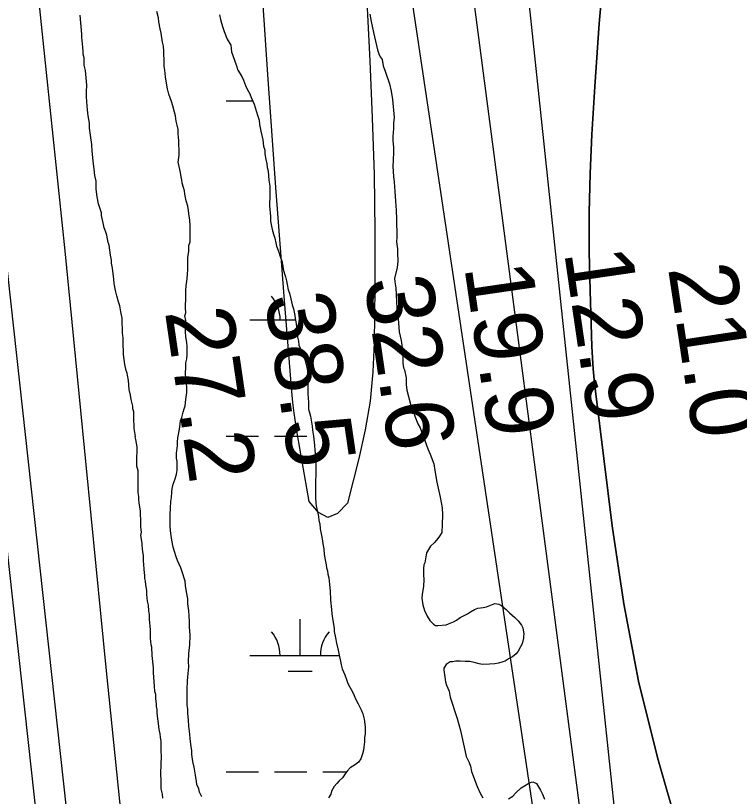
# Model space of a CAD drawing. Extents: x 3250478 to 3288318, y 788638 to 816472.
# Drawn here: x 3273956 to 3274673, y 800403 to 801177 of the extents above; entities that cross this region are included whole.
import ezdxf

# ---------------------------------------------------------------- set-up
doc = ezdxf.new("R2010")
doc.units = 0
for name, color, linetype in [('V-LEVE-TOET', 7, 'Continuous'), ('V-RIVR-RANG', 7, 'Continuous'), ('V-SITE-VEGE', 7, 'Continuous'), ('V-SURV-LINE', 7, 'Continuous'), ('V-TOPO-DPTH', 7, 'Continuous'), ('V-TOPO-MAJR', 7, 'Continuous'), ('V-TOPO-MINR', 7, 'Continuous'), ('V-WETL-SWMP', 7, 'Continuous')]:
    doc.layers.add(name, color=color, linetype=linetype)

msp = doc.modelspace()

# ---------------------------------------------------------------- linework, layer by layer
at = {"layer": 'V-LEVE-TOET'}
msp.add_lwpolyline([(3274066.66, 800323.54), (3274045.78, 800530.48), (3274025.98, 800731.45), (3274004.89, 800943.51), (3273984.23, 801142.35), (3273963.14, 801346.52), (3273950.66, 801470.34), (3273933.7, 801597.14), (3273919.94, 801725.87), (3273900.35, 801918.1), (3273882.08, 802084.55)], dxfattribs=at)
at = {"layer": 'V-SITE-VEGE'}
for points in [[(3274031.91, 801042.42), (3274031.47, 801049), (3274029.26, 801065.25), (3274029.25, 801070.08), (3274027.93, 801077.54), (3274027.04, 801083.25), (3274026.6, 801091.16), (3274026.15, 801096.43), (3274026.15, 801101.26), (3274026.58, 801107.84), (3274025.25, 801122.33), (3274023.93, 801127.6), (3274023.92, 801135.07), (3274023.04, 801138.58), (3274023.04, 801141.21), (3274022.59, 801145.6), (3274022.15, 801148.68), (3274021.71, 801155.27), (3274021.7, 801158.34), (3274019.93, 801177.22)], [(3274306.87, 801178.06), (3274308.43, 801170.89), (3274310.62, 801159.99), (3274314.64, 801142.8), (3274315.85, 801138.79), (3274317.34, 801135.94), (3274319.11, 801133.09), (3274320.36, 801127.06), (3274322.48, 801120.77), (3274326.41, 801109.03), (3274327.97, 801101.86), (3274329.54, 801093.55), (3274330.98, 801075.73), (3274330.5, 801070.25), (3274330.59, 801064.5), (3274330.07, 801061.33), (3274329.85, 801056.72), (3274329.91, 801052.98), (3274330.6, 801046.08), (3274330.39, 801041.48), (3274330.24, 801033.42), (3274329.76, 801027.08), (3274330.5, 801017.31), (3274331.17, 801011.57), (3274331.89, 801002.37), (3274332.33, 800992.88), (3274333.06, 800983.68), (3274333.48, 800975.35), (3274333.78, 800957.22), (3274333.57, 800952.62), (3274334.26, 800945.43), (3274334.33, 800941.12), (3274334.74, 800933.64), (3274333.99, 800926.72), (3274331.28, 800916.32), (3274331.63, 800912.88), (3274332.88, 800906.85), (3274332.99, 800899.95), (3274333.78, 800886.73), (3274335.11, 800876.1), (3274336.18, 800863.17), (3274338.05, 800854.57), (3274339.68, 800842.8), (3274339.85, 800832.15), (3274340.5, 800827.56), (3274341.4, 800825.56), (3274342.96, 800817.82), (3274343.07, 800811.2), (3274343.74, 800805.46), (3274347.42, 800791.7), (3274349.52, 800786.27), (3274351.64, 800779.69), (3274354.65, 800771.97), (3274356.72, 800767.97), (3274361.53, 800755.68), (3274364.54, 800747.38), (3274366.93, 800741.95), (3274370.25, 800732.51), (3274371.51, 800725.92), (3274373.43, 800714.15)], [(3274095.68, 800494), (3274095.24, 800497.07), (3274094.8, 800499.27), (3274094.79, 800503.66), (3274093.91, 800506.73), (3274093.47, 800512), (3274093.02, 800520.78), (3274092.58, 800525.17), (3274092.57, 800530.01), (3274091.24, 800542.3), (3274090.79, 800550.64), (3274090.35, 800552.84), (3274089.47, 800559.43), (3274089.46, 800567.77), (3274088.57, 800578.31), (3274088.57, 800582.7), (3274088.12, 800586.65), (3274087.68, 800592.36), (3274086.8, 800596.31), (3274085.91, 800602.9), (3274085.91, 800606.85), (3274085.03, 800612.56), (3274084.58, 800616.07), (3274084.14, 800618.7), (3274084.14, 800622.22), (3274083.7, 800623.97), (3274082.81, 800636.71), (3274082.8, 800641.54), (3274081.92, 800645.05), (3274081.48, 800651.64), (3274081.47, 800653.83), (3274080.15, 800661.29), (3274080.58, 800664.81), (3274080.14, 800669.64), (3274080.13, 800677.54), (3274079.69, 800681.5), (3274079.69, 800685.45), (3274079.25, 800687.64), (3274078.36, 800693.35), (3274077.92, 800697.3), (3274077.91, 800699.94), (3274077.47, 800703.89), (3274077.46, 800718.38), (3274077.45, 800725.41), (3274076.13, 800730.24), (3274076.12, 800738.58), (3274076.55, 800744.73), (3274076.55, 800749.12), (3274075.23, 800756.58), (3274074.34, 800759.22), (3274074.78, 800760.1), (3274074.34, 800761.41), (3274073.46, 800767.56), (3274073.46, 800770.63), (3274073.01, 800775.46), (3274073, 800783.81), (3274072.12, 800786.88), (3274072.12, 800789.52), (3274070.36, 800796.1), (3274069.91, 800800.49), (3274068.59, 800806.2), (3274067.71, 800814.98), (3274066.82, 800820.25), (3274066.38, 800822.44), (3274065.5, 800825.08), (3274064.17, 800830.79), (3274062.85, 800840.89), (3274062.85, 800844.4), (3274062.4, 800850.11), (3274062.39, 800857.13), (3274061.95, 800862.4), (3274061.95, 800865.91), (3274061.5, 800872.5), (3274061.5, 800876.89), (3274060.17, 800883.04), (3274059.29, 800889.19), (3274057.97, 800893.14), (3274056.21, 800898.84), (3274054.88, 800904.11), (3274053.56, 800911.14), (3274053.12, 800915.53), (3274051.79, 800926.5), (3274050.9, 800931.33), (3274050.9, 800934.41), (3274050.02, 800939.24), (3274048.69, 800949.34), (3274047.81, 800951.97), (3274046.49, 800959), (3274045.17, 800962.95), (3274043.84, 800966.46), (3274042.96, 800969.53), (3274041.2, 800978.75), (3274041.19, 800981.39), (3274038.11, 800990.17), (3274036.79, 800997.19), (3274035.9, 801004.66), (3274035.9, 801012.56), (3274034.57, 801018.27), (3274033.69, 801024.42), (3274032.8, 801032.76), (3274031.91, 801042.42)], [(3274373.43, 800714.15), (3274376.84, 800699.24), (3274378.74, 800688.62), (3274378.85, 800681.72), (3274378.72, 800672.22), (3274378.27, 800664.16), (3274376.59, 800661.83), (3274375.47, 800659.8), (3274373.21, 800656.88), (3274370.67, 800653.97), (3274366.98, 800650.74), (3274363.06, 800644.06), (3274361.5, 800634.25), (3274360.38, 800632.21), (3274360.15, 800628.76), (3274360.25, 800622.43), (3274360.62, 800617.54), (3274360.15, 800611.2), (3274358.84, 800602.84), (3274358.61, 800599.38), (3274359.59, 800592.49), (3274361.12, 800587.05), (3274363.8, 800581.34), (3274366.46, 800577.07), (3274369.97, 800573.38), (3274372.01, 800571.98), (3274374.31, 800572.02), (3274382.64, 800572.73), (3274384.93, 800573.63), (3274389.79, 800575.72), (3274392.93, 800577.5), (3274396.63, 800580.15), (3274403.76, 800583.72), (3274406.89, 800585.78), (3274410.6, 800587.86), (3274414.03, 800589.35), (3274419.2, 800590.01), (3274422.64, 800590.64), (3274430.93, 800593.95), (3274434.97, 800593.15), (3274437.87, 800591.76), (3274441.96, 800588.08), (3274445.47, 800584.69), (3274450.72, 800580.17), (3274453.94, 800576.77), (3274457.46, 800572.51), (3274458.66, 800569.94), (3274459.62, 800563.62), (3274459.37, 800561.61), (3274459.4, 800559.59), (3274458.05, 800554.1), (3274456.38, 800550.91), (3274453.86, 800546.55), (3274451.89, 800543.93), (3274448.48, 800541), (3274445.06, 800539.5), (3274441.07, 800536.85), (3274438.78, 800535.95), (3274434.48, 800534.73), (3274430.75, 800534.09), (3274425.58, 800533.72), (3274418.68, 800533.61), (3274415.5, 800534.13), (3274410.3, 800535.48), (3274405.97, 800536.56), (3274401.94, 800536.5), (3274396.47, 800536.7), (3274392.15, 800536.62), (3274389, 800536), (3274386.7, 800535.96), (3274382.71, 800533.31), (3274380.18, 800529.81), (3274380.21, 800527.8), (3274381.47, 800521.2), (3274382.13, 800516.32), (3274383.05, 800512.88), (3274385.45, 800506.88), (3274386.37, 800503.15), (3274386.69, 800501.14), (3274393.65, 800479.96), (3274396.73, 800467.93), (3274401.07, 800448.43), (3274402.61, 800442.41), (3274405.3, 800436.42), (3274406.8, 800432.7), (3274407.75, 800427.54), (3274413.46, 800412.38), (3274416.45, 800405.81), (3274418.82, 800401.24)], [(3274101.92, 800400.91), (3274101.47, 800404.86), (3274100.15, 800410.13), (3274100.14, 800419.79), (3274099.7, 800423.3), (3274099.7, 800428.14), (3274100.13, 800431.65), (3274100.13, 800436.04), (3274100.56, 800440.87), (3274100.56, 800443.5), (3274100.12, 800446.14), (3274100.11, 800457.12), (3274099.66, 800461.51), (3274099.22, 800464.58), (3274098.34, 800468.97), (3274097.45, 800475.12), (3274097.01, 800479.51), (3274096.13, 800485.66), (3274096.12, 800488.73), (3274095.68, 800491.8), (3274095.68, 800494)], [(3274444.45, 800400.22), (3274448.72, 800402.88), (3274451.83, 800406.39), (3274456.93, 800411.07), (3274461.77, 800414.32)], [(3274461.77, 800414.32), (3274464.91, 800416.09), (3274468.63, 800417.02), (3274472.11, 800415.35), (3274475.96, 800408.79), (3274478.04, 800404.8), (3274480.13, 800399.94)]]:
    msp.add_lwpolyline(points, dxfattribs=at)
at = {"layer": 'V-SURV-LINE'}
for points in [[(3273701.01, 803168.37), (3274125.01, 799306.66)], [(3274095.19, 799303.37), (3273671.19, 803165.08)]]:
    msp.add_lwpolyline(points, dxfattribs=at)
at = {"layer": 'V-TOPO-DPTH'}
msp.add_lwpolyline([(3274613.45, 800366.21), (3274591.93, 800441.34), (3274573.22, 800517.08), (3274558.72, 800593.75), (3274547.03, 800671.02), (3274530.58, 800804.52), (3274529.37, 800815.52), (3274528.36, 800826.52), (3274527.65, 800837.55), (3274527.13, 800848.6), (3274525.26, 800903.98), (3274524.48, 800942.72), (3274524.42, 800981.45), (3274525.42, 801020.17), (3274527.14, 801058.88), (3274529.91, 801106.47), (3274534.36, 801168.89), (3274539.91, 801231.2)], dxfattribs=at)
at = {"layer": 'V-TOPO-MAJR'}
msp.add_lwpolyline([(3274277.28, 802057.44), (3274318.42, 801562.15), (3274319.39, 801550), (3274320.32, 801537.85), (3274321.17, 801525.7), (3274321.97, 801513.54), (3274323.08, 801495.97), (3274323.29, 801492.6), (3274323.51, 801489.23), (3274323.74, 801485.86), (3274323.98, 801482.49), (3274329.57, 801403.44), (3274332.68, 801360.55), (3274335.9, 801317.68), (3274339.28, 801274.81), (3274342.78, 801231.96), (3274650.91, 799170.66)], dxfattribs=at)
at = {"layer": 'V-TOPO-MINR'}
for points in [[(3274462.61, 801972.95), (3274454.27, 801909.34), (3274449.56, 801845.36), (3274447.26, 801781.14), (3274445.63, 801556.98), (3274445.53, 801531.8), (3274445.55, 801506.62), (3274445.73, 801481.44), (3274446.02, 801456.26), (3274446.37, 801431.08), (3274446.67, 801405.9), (3274446.92, 801380.72), (3274447.12, 801355.54), (3274648.15, 799454.37)], [(3274343.07, 801960.51), (3274347.42, 801901.86), (3274351.46, 801843.2), (3274355.29, 801784.52), (3274370.65, 801539.9), (3274371.98, 801518.12), (3274373.26, 801496.34), (3274374.46, 801474.56), (3274375.61, 801452.77), (3274677.98, 799145.68)], [(3274292.16, 801425.81), (3274307.09, 801131.77), (3274309.44, 801075.54), (3274311.12, 801019.3), (3274311.78, 800963.04), (3274311.78, 800906.77), (3274311.28, 800852.55), (3274309.95, 800823.51), (3274307.21, 800794.66), (3274302.38, 800766.09), (3274296.13, 800737.7), (3274284.7, 800693.52), (3274274.86, 800683.25), (3274265.26, 800679.06), (3274256.01, 800683.99), (3274247, 800694.99), (3274235.32, 800761.02), (3274233.58, 800771.73), (3274232.05, 800782.48), (3274230.82, 800793.26), (3274229.8, 800804.07), (3274222.56, 800894.39), (3274218.18, 800950.39), (3274213.93, 801006.4), (3274209.9, 801062.42), (3274206, 801118.45), (3274185.67, 801418.6)], [(3274539.91, 801231.2), (3274534.36, 801168.89), (3274529.91, 801106.47), (3274527.14, 801058.88), (3274525.42, 801020.17), (3274524.42, 800981.45), (3274524.48, 800942.72), (3274525.26, 800903.98), (3274527.13, 800848.6), (3274527.65, 800837.55), (3274528.36, 800826.52), (3274529.37, 800815.52), (3274530.58, 800804.52), (3274547.03, 800671.02), (3274558.72, 800593.75), (3274573.22, 800517.08), (3274591.93, 800441.34), (3274613.45, 800366.21)]]:
    msp.add_lwpolyline(points, dxfattribs=at)
at = {"layer": 'V-WETL-SWMP'}
for p, q in [((3274164.74, 801092.37), (3274191.01, 801092.36)), ((3274188.09, 800875.12), (3274233.33, 800875.1)), ((3274226.08, 800859.67), (3274235.11, 800859.67)), ((3274164.64, 800759.69), (3274196.64, 800759.68)), ((3274212.64, 800759.68), (3274244.64, 800759.67)), ((3274237.99, 800542.43), (3274238, 800578.43)), ((3274187.99, 800542.44), (3274276.52, 800542.42)), ((3274225.98, 800527), (3274249.98, 800526.99)), ((3274164.55, 800427.02), (3274196.55, 800427.01)), ((3274212.55, 800427), (3274244.55, 800426.99)), ((3274260.55, 800426.99), (3274283.92, 800426.98))]:
    msp.add_line(p, q, dxfattribs=at)
for points in [[(3274124.16, 800886.96), (3274124.16, 800890.03), (3274124.59, 800894.86), (3274124.59, 800898.37), (3274124.58, 800904.08), (3274125.02, 800908.91), (3274125.89, 800915.94), (3274126.32, 800920.77), (3274126.76, 800924.72), (3274126.75, 800929.99), (3274126.74, 800937.02), (3274127.62, 800943.17), (3274127.61, 800948.88), (3274128.93, 800952.39), (3274128.92, 800955.9), (3274128.92, 800958.98), (3274128.91, 800965.57), (3274128.91, 800968.64), (3274128.46, 800974.35), (3274128.02, 800977.86), (3274127.14, 800983.57), (3274126.7, 800987.96), (3274124.93, 800993.23), (3274123.61, 800999.81), (3274123.17, 801002.89), (3274122.29, 801006.4), (3274120.96, 801010.79), (3274120.52, 801013.86), (3274120.08, 801016.94), (3274119.2, 801021.33), (3274117.87, 801027.03), (3274116.99, 801031.42), (3274117.86, 801038.45), (3274117.86, 801044.16), (3274117.85, 801048.55), (3274117.85, 801052.94), (3274117.41, 801056.02), (3274116.96, 801059.97), (3274116.96, 801063.92), (3274116.08, 801068.31), (3274115.2, 801072.26), (3274114.31, 801077.53), (3274113.43, 801081.04), (3274111.67, 801087.19), (3274110.35, 801091.58), (3274107.71, 801099.04), (3274106.38, 801104.31), (3274105.06, 801111.77), (3274104.61, 801116.17), (3274103.73, 801122.75), (3274103.29, 801126.7), (3274103.28, 801133.29), (3274102.84, 801138.12), (3274102.83, 801141.63), (3274102.39, 801146.46), (3274101.51, 801150.41), (3274100.18, 801159.2), (3274099.3, 801163.59), (3274097.97, 801170.61), (3274097.53, 801174.56), (3274095.77, 801180.71)], [(3274158.13, 801177.7), (3274159.01, 801172.87), (3274159.89, 801169.35), (3274161.21, 801164.96), (3274162.54, 801161.01), (3274165.62, 801153.55), (3274169.14, 801147.41), (3274170.02, 801140.82), (3274171.34, 801137.31), (3274173.1, 801131.6), (3274174.43, 801128.09), (3274176.19, 801122.82), (3274180.15, 801116.24), (3274181.91, 801112.73), (3274183.67, 801107.46), (3274185.43, 801103.95), (3274188.07, 801099.12), (3274189.39, 801095.61), (3274191.15, 801092.1), (3274192.47, 801089.02), (3274193.35, 801085.51), (3274194.23, 801082.44), (3274195.99, 801077.17), (3274197.31, 801073.22), (3274197.76, 801068.83), (3274199.08, 801062.24), (3274199.96, 801057.85), (3274200.85, 801053.46), (3274201.73, 801047.31), (3274203.05, 801043.36), (3274203.05, 801039.85), (3274203.94, 801034.14), (3274204.82, 801029.75), (3274205.26, 801026.24), (3274206.15, 801022.73), (3274206.59, 801017.9)], [(3274206.59, 801017.9), (3274207.03, 801013.51), (3274207.92, 801007.8), (3274207.92, 801003.41), (3274207.92, 800999.89), (3274207.93, 800995.94), (3274207.49, 800991.55), (3274207.5, 800988.04), (3274208.38, 800977.5), (3274208.39, 800973.11), (3274209.71, 800966.52), (3274210.59, 800963.45), (3274211.92, 800959.06), (3274212.8, 800955.98), (3274213.68, 800951.59), (3274214.56, 800948.08), (3274216.32, 800943.25), (3274218.52, 800937.11), (3274219.84, 800933.6), (3274220.73, 800928.33), (3274221.17, 800925.25), (3274222.49, 800920.86), (3274223.37, 800917.79), (3274224.25, 800913.84), (3274225.14, 800910.33), (3274226.02, 800905.06), (3274227.34, 800901.55), (3274228.66, 800895.84), (3274229.99, 800890.13), (3274231.31, 800886.18), (3274232.63, 800879.59), (3274233.07, 800876.52), (3274233.96, 800871.69), (3274234.4, 800867.74), (3274234.84, 800862.03), (3274235.29, 800858.08), (3274236.17, 800854.13), (3274236.61, 800850.18), (3274237.93, 800847.1), (3274240.57, 800840.96), (3274241.89, 800837.89), (3274242.77, 800834.81), (3274244.98, 800826.47), (3274245.42, 800821.64), (3274245.87, 800815.93), (3274245.43, 800812.86), (3274245.43, 800809.79), (3274245.44, 800806.71), (3274245.44, 800802.32), (3274245.89, 800797.05), (3274246.33, 800793.98), (3274246.33, 800790.46), (3274246.33, 800786.51), (3274248.1, 800779.49), (3274248.98, 800775.54), (3274249.86, 800769.83), (3274250.31, 800765.88), (3274251.19, 800759.73), (3274252.08, 800750.95), (3274252.52, 800745.68), (3274253.41, 800738.65), (3274253.41, 800733.82), (3274253.42, 800726.36), (3274253.42, 800721.09), (3274252.99, 800715.82), (3274253, 800710.55), (3274253, 800707.03), (3274253, 800701.77), (3274253.01, 800698.69), (3274253.45, 800693.86), (3274253.89, 800690.35), (3274254.77, 800686.4), (3274256.1, 800680.25), (3274256.54, 800676.3), (3274257.42, 800672.79), (3274257.87, 800667.96), (3274259.19, 800661.37), (3274260.07, 800656.1), (3274260.52, 800653.03), (3274261.4, 800648.2), (3274261.84, 800642.49), (3274262.73, 800637.22), (3274263.61, 800632.39), (3274264.05, 800629.32), (3274264.93, 800626.24), (3274265.38, 800623.17), (3274266.26, 800619.22), (3274267.14, 800612.63), (3274267.59, 800606.49), (3274268.04, 800597.27), (3274268.92, 800588.04), (3274269.37, 800583.65), (3274270.25, 800577.07), (3274271.58, 800569.6), (3274271.58, 800566.09), (3274272.9, 800559.94), (3274273.79, 800554.68), (3274275.55, 800547.65), (3274276.43, 800542.82), (3274277.75, 800536.67), (3274278.64, 800533.16)], [(3274140.44, 800402.17), (3274138.24, 800406.99), (3274137.35, 800410.07), (3274135.59, 800414.46), (3274135.15, 800417.53), (3274134.27, 800423.68), (3274132.94, 800431.58), (3274131.62, 800437.29), (3274130.73, 800444.31), (3274130.73, 800447.83), (3274129.85, 800452.22), (3274128.96, 800459.68), (3274128.52, 800464.51), (3274127.63, 800472.42), (3274127.19, 800478.12), (3274126.74, 800485.15), (3274126.74, 800489.1), (3274125.86, 800493.05), (3274125.85, 800496.57), (3274125.85, 800504.47), (3274125.84, 800508.86), (3274126.27, 800516.77), (3274126.71, 800521.16), (3274127.14, 800527.74), (3274127.58, 800531.26), (3274127.13, 800536.53), (3274127.56, 800543.99), (3274128, 800547.51), (3274128.43, 800552.78), (3274128.86, 800562.44), (3274128.42, 800570.78), (3274128.41, 800575.61), (3274127.97, 800582.2), (3274127.52, 800586.59), (3274126.64, 800593.61), (3274126.63, 800598.45), (3274125.31, 800605.47), (3274124.43, 800611.62), (3274123.98, 800616.01), (3274123.1, 800619.08), (3274121.78, 800623.47), (3274119.58, 800629.18), (3274116.5, 800636.64), (3274115.18, 800640.15), (3274113.41, 800645.42), (3274112.09, 800649.81), (3274110.77, 800656.83), (3274109.44, 800666.06), (3274109, 800670.89), (3274108.99, 800677.47), (3274108.99, 800682.3), (3274109.42, 800688.45), (3274109.85, 800695.04), (3274110.29, 800698.99), (3274110.72, 800704.26), (3274111.16, 800707.78), (3274112.03, 800712.17), (3274114.22, 800717.44), (3274115.54, 800722.27), (3274115.97, 800726.22), (3274115.96, 800731.49), (3274115.96, 800734.57), (3274115.52, 800738.08), (3274115.52, 800742.91), (3274116.39, 800750.38), (3274116.38, 800753.89), (3274116.82, 800758.28), (3274117.25, 800761.36), (3274118.56, 800768.82), (3274119, 800771.9), (3274119.44, 800774.97), (3274120.75, 800778.48), (3274122.06, 800783.76), (3274122.94, 800786.83), (3274123.81, 800789.91), (3274124.69, 800796.06), (3274125.56, 800803.08), (3274125.55, 800809.23), (3274125.11, 800812.3), (3274124.67, 800816.26), (3274124.22, 800822.84), (3274124.66, 800827.23), (3274124.65, 800832.5), (3274125.52, 800836.46), (3274125.96, 800840.85), (3274125.96, 800843.92), (3274125.95, 800848.75), (3274125.51, 800852.7), (3274124.62, 800858.41), (3274124.18, 800863.68), (3274124.18, 800867.63), (3274124.17, 800871.15), (3274124.61, 800874.66), (3274123.73, 800879.05), (3274124.6, 800882.12), (3274124.16, 800886.96)], [(3274278.64, 800533.16), (3274279.52, 800529.21), (3274282.16, 800523.07), (3274283.92, 800518.68), (3274285.24, 800514.72), (3274288.32, 800508.58), (3274290.52, 800505.07), (3274293.16, 800498.92), (3274295.36, 800494.53), (3274298.44, 800488.39), (3274300.2, 800484.44), (3274301.52, 800479.17), (3274302.41, 800471.71), (3274302.41, 800468.63), (3274302.42, 800465.12), (3274301.54, 800460.73), (3274301.55, 800456.77), (3274301.11, 800451.5), (3274300.68, 800448.43), (3274299.8, 800444.92), (3274298.05, 800440.08), (3274295.86, 800436.57), (3274292.79, 800434.37), (3274287.52, 800430.85), (3274284.45, 800427.78), (3274282.69, 800425.14), (3274280.06, 800421.18), (3274276.55, 800418.11), (3274274.36, 800415.47), (3274271.73, 800412.39), (3274269.1, 800408), (3274268.22, 800404.92), (3274266.03, 800401.41)]]:
    msp.add_lwpolyline(points, dxfattribs=at)
for centre, start, end in [((3274182.84, 800875.59), 359.21151, 40.75517), ((3274182.75, 800542.92), 359.21151, 40.75517), ((3274293.23, 800542.89), 139.21151, 180.75517)]:
    msp.add_arc(centre, 35.25, start, end, dxfattribs=at)

# ---------------------------------------------------------------- texts
at = {"layer": 'V-RIVR-RANG'}
for s, rotation, p in [('12.9', 278.31833, (3274499.4, 800942.61)), ('21.0', 278.55422, (3274602.44, 800926.59)), ('19.9', 278.31833, (3274400.49, 800927.9)), ('32.6', 278.31833, (3274301.35, 800914.75)), ('38.5', 278.31833, (3274202.7, 800898.22)), ('27.2', 278.31833, (3274103.79, 800883.51))]:
    msp.add_text(s, height=67, rotation=rotation, dxfattribs=at).set_placement(p)

doc.saveas('drawing.dxf')
